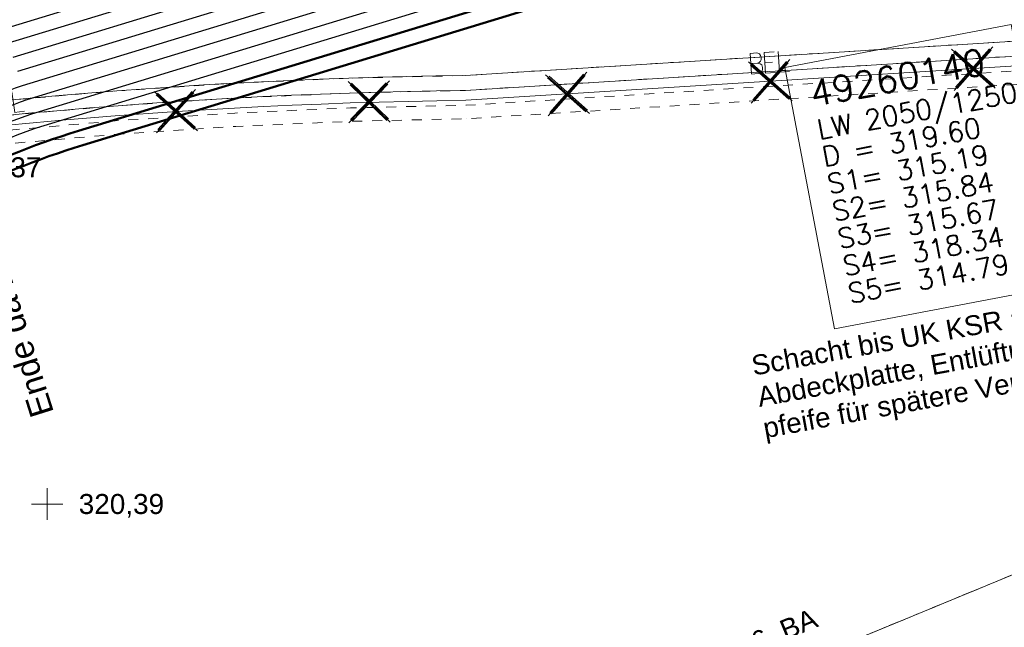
# Model space of a CAD drawing. Header units: metres. Extents: x -502 to 161, y -108 to 174.
# Tile 648 of 776: x -92.81 to -82.9, y 72.51 to 78.62. Entities that reach past the tile are written whole.
import ezdxf

# ---------------------------------------------------------------- set-up
doc = ezdxf.new("R2010")
doc.units = ezdxf.units.M
doc.header["$LTSCALE"] = 0.1
for name, pattern in [('140', [2.075, 0.75, -0.175, 0.75, -0.175, 0.05, -0.175]), ('2-1', [0.17, 0.06, -0.025, 0.06, -0.025]), ('3', [0.27, 0.1, -0.035, 0.1, -0.035]), ('39', [0.2375, 0.2, -0.0375])]:
    doc.linetypes.add(name, pattern=pattern)
for name, color, linetype in [('BRI31-005.06-5f07-Koordinierung Lageplan 4. BA ZOB Fernbusbahnh', 7, 'Continuous'), ('BRI31-005.07-5f08-Koordinierung Lageplan 4. BA Radstation - Seeterrasse 2023-05-31', 7, 'Continuous'), ('BRI32-005.03-5f06-Koordinierung Schemaplan 4 BA ZOB Teilbereich 2 Ost - Bahnhofsallee 2023-01-21', 7, 'Continuous')]:
    doc.layers.add(name, color=color, linetype=linetype)
doc.styles.add('Arial', font='arial.ttf')
doc.styles.add('Txt', font='txt_____.ttf')

# ---------------------------------------------------------------- blocks, each defined once
blk = doc.blocks.new('10011')
at = {"color": 190, "linetype": 'Continuous', "lineweight": 13, "true_color": 0x7f00ff, "transparency": 33554687}
for p, q in [((4.302568, 0.608018), (4.469535, 0.6081)), ((4.302568, 0.608018), (4.304235, 0.088154)), ((4.655568, 0.608018), (4.907582, 0.608142)), ((4.655568, 0.608018), (4.657235, 0.088154)), ((5.008568, 0.608018), (5.010235, 0.088154)), ((4.302693, 0.352595), (4.469661, 0.352677)), ((4.655694, 0.352595), (4.847467, 0.352689)), ((4.302824, 0.088154), (4.469791, 0.088236)), ((4.655824, 0.088154), (4.907837, 0.088278)), ((5.008823, 0.088154), (5.260838, 0.088278))]:
    blk.add_line(p, q, dxfattribs=at)
at = {"color": 190, "linetype": 'Continuous', "lineweight": 13, "true_color": 0x7f00ff, "transparency": 33554687, "flags": 128}
blk.add_lwpolyline([(4.469535, 0.6081), (4.530396, 0.585559), (4.557445, 0.540477), (4.569467, 0.480368), (4.566462, 0.43228), (4.546926, 0.393209), (4.513866, 0.367663), (4.469661, 0.352677), (4.531898, 0.330094), (4.573975, 0.298537), (4.585997, 0.238428), (4.581489, 0.182827), (4.567964, 0.136242), (4.52739, 0.103182), (4.469791, 0.088236)], dxfattribs=at)
blk = doc.blocks.new('1016')
at = {"color": 7, "linetype": 'Continuous', "lineweight": 9, "transparency": 33554687}
for p, q in [((0.703072, 0.277444), (1.257444, -0.276928)), ((1.257444, 0.277444), (0.703072, -0.276928))]:
    blk.add_line(p, q, dxfattribs=at)
at = {"color": 2, "linetype": 'Continuous', "lineweight": 20, "true_color": 0xffff00, "transparency": 33554687}
for p, q in [((1.212401, 0.25319), (0.727326, -0.231885)), ((0.727326, 0.232401), (1.212401, -0.252674)), ((0.748114, 0.25319), (1.23319, -0.231885)), ((1.23319, 0.232401), (0.748114, -0.252674))]:
    blk.add_line(p, q, dxfattribs=at)

msp = doc.modelspace()

# ---------------------------------------------------------------- linework, layer by layer
at = {"layer": 'BRI31-005.06-5f07-Koordinierung Lageplan 4. BA ZOB Fernbusbahnh', "color": 7, "linetype": 'Continuous', "lineweight": 13, "transparency": 33554687, "flags": 128}
for points in [[(-337.0532, -53.9064), (-337.0532, -53.9064, 0.024076), (-333.1238, -51.3598), (-333.1238, -51.3598, -0.090571), (-316.4479, -43.4613, 0.047347), (-281.8414, -30.5866), (-279.0774, -29.2177, 0.045809), (-264.2236, -20.0711), (-198.5943, 29.1583, -0.054812), (-181.5862, 39.2166), (-181.5862, 39.2166, -0.038475), (-159.1772, 47.3364), (-159.1772, 47.3364, 0.039395), (-137.757, 55.1407), (-137.1917, 55.4002), (-137.1917, 55.4002, 0.064343), (-127.4456, 61.5203), (-127.4456, 61.5203), (-122.5713, 65.5358, -0.170872), (-88.3305, 78.0588), (-82.2819, 78.4363), (-80.567, 79.7085), (-70.9803, 86.8206), (-68.5554, 87.6664)], [(-279.0108, -29.3521, 0.045809), (-264.1336, -20.1911), (-198.5043, 29.0383), (-198.5043, 29.0383, -0.054812), (-181.5244, 39.0799), (-181.5244, 39.0799, -0.038475), (-159.1371, 47.1919), (-159.1371, 47.1919, 0.039395), (-137.6945, 55.0043), (-137.6945, 55.0043), (-137.129, 55.2639, 0.064344), (-127.3502, 61.4045), (-122.476, 65.42), (-122.476, 65.42, -0.17089), (-88.3249, 77.9089), (-88.3249, 77.9089), (-82.2282, 78.2893), (-80.4776, 79.5881), (-70.9093, 86.6865), (-68.5609, 87.5056)]]:
    msp.add_lwpolyline(points, format="xyb", dxfattribs=at)
at = {"layer": 'BRI31-005.07-5f08-Koordinierung Lageplan 4. BA Radstation - Seeterrasse 2023-05-31', "color": 3, "linetype": 'Continuous', "lineweight": 30, "true_color": 0x00ff00, "transparency": 33554687}
for p, q in [((-78.8243, 82.8387), (-92.9774, 78.5256)), ((-78.8243, 82.8387), (-92.9774, 78.5256)), ((-78.7603, 82.7014), (-92.9305, 78.3831)), ((-78.7603, 82.7014), (-92.9305, 78.3831)), ((-78.6963, 82.5641), (-92.8836, 78.2405)), ((-78.6963, 82.5641), (-92.8836, 78.2405)), ((-78.6323, 82.4268), (-92.8366, 78.098)), ((-78.6323, 82.4268), (-92.8366, 78.098))]:
    msp.add_line(p, q, dxfattribs=at)
at = {"layer": 'BRI31-005.07-5f08-Koordinierung Lageplan 4. BA Radstation - Seeterrasse 2023-05-31', "color": 7, "linetype": '39', "lineweight": 13, "transparency": 33554687}
msp.add_line((-112.7156, 60.6993), (-76.2186, 75.7613), dxfattribs=at)
msp.add_line((-112.7156, 60.6993), (-76.2186, 75.7613), dxfattribs=at)
at = {"layer": 'BRI31-005.07-5f08-Koordinierung Lageplan 4. BA Radstation - Seeterrasse 2023-05-31', "color": 7, "linetype": 'Continuous', "lineweight": 13, "transparency": 33554687}
for p, q in [((-92.5363, 73.9074), (-92.5363, 73.5899)), ((-92.5363, 73.9074), (-92.5363, 73.5899)), ((-92.695, 73.7487), (-92.3775, 73.7487)), ((-92.695, 73.7487), (-92.3775, 73.7487))]:
    msp.add_line(p, q, dxfattribs=at)
at = {"layer": 'BRI31-005.07-5f08-Koordinierung Lageplan 4. BA Radstation - Seeterrasse 2023-05-31', "color": 7, "linetype": '2-1', "lineweight": 13, "transparency": 33554687, "flags": 128}
for points in [[(-337.0532, -53.9064), (-337.0532, -53.9064, 0.024076), (-333.1238, -51.3598), (-333.1238, -51.3598, -0.090571), (-316.4479, -43.4613, 0.047347), (-281.8414, -30.5866), (-279.0774, -29.2177, 0.045809), (-264.2236, -20.0711), (-198.5943, 29.1583, -0.054812), (-181.5862, 39.2166), (-181.5862, 39.2166, -0.038475), (-159.1772, 47.3364), (-159.1772, 47.3364, 0.039395), (-137.757, 55.1407), (-137.1917, 55.4002), (-137.1917, 55.4002, 0.064343), (-127.4456, 61.5203), (-127.4456, 61.5203), (-122.5713, 65.5358, -0.170872), (-88.3305, 78.0588), (-82.2819, 78.4363), (-80.567, 79.7085), (-70.9803, 86.8206), (-68.5554, 87.6664)], [(-337.0532, -53.9064), (-337.0532, -53.9064, 0.024076), (-333.1238, -51.3598), (-333.1238, -51.3598, -0.090571), (-316.4479, -43.4613, 0.047347), (-281.8414, -30.5866), (-279.0774, -29.2177, 0.045809), (-264.2236, -20.0711), (-198.5943, 29.1583, -0.054812), (-181.5862, 39.2166), (-181.5862, 39.2166, -0.038475), (-159.1772, 47.3364), (-159.1772, 47.3364, 0.039395), (-137.757, 55.1407), (-137.1917, 55.4002), (-137.1917, 55.4002, 0.064343), (-127.4456, 61.5203), (-127.4456, 61.5203), (-122.5713, 65.5358, -0.170872), (-88.3305, 78.0588), (-82.2819, 78.4363), (-80.567, 79.7085), (-70.9803, 86.8206), (-68.5554, 87.6664)], [(-336.9777, -54.036), (-336.9777, -54.036, 0.024076), (-333.0362, -51.4817), (-333.0362, -51.4817, -0.090571), (-316.4091, -43.6062), (-316.4091, -43.6062, 0.047348), (-281.7755, -30.7213), (-281.7755, -30.7213), (-279.0108, -29.3521, 0.045809), (-264.1336, -20.1911), (-198.5043, 29.0383), (-198.5043, 29.0383, -0.054812), (-181.5244, 39.0799), (-181.5244, 39.0799, -0.038475), (-159.1371, 47.1919), (-159.1371, 47.1919, 0.039395), (-137.6945, 55.0043), (-137.6945, 55.0043), (-137.129, 55.2639, 0.064344), (-127.3502, 61.4045), (-122.476, 65.42), (-122.476, 65.42, -0.17089), (-88.3249, 77.9089), (-88.3249, 77.9089), (-82.2282, 78.2893), (-80.4776, 79.5881), (-70.9093, 86.6865), (-68.5609, 87.5056)], [(-336.9777, -54.036), (-336.9777, -54.036, 0.024076), (-333.0362, -51.4817), (-333.0362, -51.4817, -0.090571), (-316.4091, -43.6062), (-316.4091, -43.6062, 0.047348), (-281.7755, -30.7213), (-281.7755, -30.7213), (-279.0108, -29.3521, 0.045809), (-264.1336, -20.1911), (-198.5043, 29.0383), (-198.5043, 29.0383, -0.054812), (-181.5244, 39.0799), (-181.5244, 39.0799, -0.038475), (-159.1371, 47.1919), (-159.1371, 47.1919, 0.039395), (-137.6945, 55.0043), (-137.6945, 55.0043), (-137.129, 55.2639, 0.064344), (-127.3502, 61.4045), (-122.476, 65.42), (-122.476, 65.42, -0.17089), (-88.3249, 77.9089), (-88.3249, 77.9089), (-82.2282, 78.2893), (-80.4776, 79.5881), (-70.9093, 86.6865), (-68.5609, 87.5056)], [(-181.4069, 38.82), (-181.4069, 38.82, -0.038472), (-159.0626, 46.9165), (-159.0626, 46.9165), (-159.0626, 46.9165, 0.039399), (-137.5757, 54.7451), (-137.5757, 54.7451), (-137.0098, 55.0048), (-137.0098, 55.0048, 0.064354), (-127.1676, 61.1855), (-127.1676, 61.1855), (-122.2946, 65.1999), (-122.2946, 65.1999, -0.170924), (-88.3143, 77.6238), (-88.3143, 77.6238), (-82.2992, 77.9991)], [(-181.4069, 38.82), (-181.4069, 38.82, -0.038472), (-159.0626, 46.9165), (-159.0626, 46.9165), (-159.0626, 46.9165, 0.039399), (-137.5757, 54.7451), (-137.5757, 54.7451), (-137.0098, 55.0048), (-137.0098, 55.0048, 0.064354), (-127.1676, 61.1855), (-127.1676, 61.1855), (-122.2946, 65.1999), (-122.2946, 65.1999, -0.170924), (-88.3143, 77.6238), (-88.3143, 77.6238), (-82.2992, 77.9991)]]:
    msp.add_lwpolyline(points, format="xyb", dxfattribs=at)
at = {"layer": 'BRI31-005.07-5f08-Koordinierung Lageplan 4. BA Radstation - Seeterrasse 2023-05-31', "color": 255, "linetype": 'Continuous', "lineweight": 9, "transparency": 33554687, "flags": 128}
msp.add_lwpolyline([(-67.8473, 87.0913), (-68.5646, 87.3984), (-70.8619, 86.5971), (-80.418, 79.5077), (-82.1924, 78.1914), (-88.3211, 77.8089, 0.170942), (-122.4189, 65.3375), (-127.2914, 61.3235), (-127.2914, 61.3235, -0.064309), (-137.087, 55.1731), (-137.087, 55.1731), (-137.6528, 54.9135), (-137.6528, 54.9135, -0.039396), (-159.1106, 47.0954), (-159.1106, 47.0954, 0.038849), (-181.6942, 38.8932)], format="xyb", dxfattribs=at)
msp.add_lwpolyline([(-67.8473, 87.0913), (-68.5646, 87.3984), (-70.8619, 86.5971), (-80.418, 79.5077), (-82.1924, 78.1914), (-88.3211, 77.8089, 0.170942), (-122.4189, 65.3375), (-127.2914, 61.3235), (-127.2914, 61.3235, -0.064309), (-137.087, 55.1731), (-137.087, 55.1731), (-137.6528, 54.9135), (-137.6528, 54.9135, -0.039396), (-159.1106, 47.0954), (-159.1106, 47.0954, 0.038849), (-181.6942, 38.8932)], format="xyb", dxfattribs=at)
at = {"layer": 'BRI31-005.07-5f08-Koordinierung Lageplan 4. BA Radstation - Seeterrasse 2023-05-31', "color": 190, "linetype": '3', "lineweight": 13, "true_color": 0x7f00ff, "transparency": 33554687, "flags": 128}
msp.add_lwpolyline([(-181.4626, 38.9432), (-181.4626, 38.9432, -0.038479), (-159.0944, 47.048), (-159.0944, 47.048, 0.039391), (-137.632, 54.868), (-137.0663, 55.1276), (-137.0663, 55.1276, 0.06431), (-127.2596, 61.2849), (-127.2596, 61.2849), (-122.3806, 65.3043), (-122.3806, 65.3043, -0.170908), (-88.3193, 77.7589), (-88.3193, 77.7589), (-82.1746, 78.1424), (-80.3883, 79.4676), (-70.8383, 86.5524), (-68.5665, 87.3448), (-67.867, 87.0454)], format="xyb", dxfattribs=at)
msp.add_lwpolyline([(-181.4626, 38.9432), (-181.4626, 38.9432, -0.038479), (-159.0944, 47.048), (-159.0944, 47.048, 0.039391), (-137.632, 54.868), (-137.0663, 55.1276), (-137.0663, 55.1276, 0.06431), (-127.2596, 61.2849), (-127.2596, 61.2849), (-122.3806, 65.3043), (-122.3806, 65.3043, -0.170908), (-88.3193, 77.7589), (-88.3193, 77.7589), (-82.1746, 78.1424), (-80.3883, 79.4676), (-70.8383, 86.5524), (-68.5665, 87.3448), (-67.867, 87.0454)], format="xyb", dxfattribs=at)
at = {"layer": 'BRI31-005.07-5f08-Koordinierung Lageplan 4. BA Radstation - Seeterrasse 2023-05-31', "color": 1, "linetype": 'Continuous', "lineweight": 50, "true_color": 0xff0000, "transparency": 33554687, "flags": 128}
for points in [[(-77.8949, 81.8674), (-92.2216, 77.5014), (-92.2216, 77.5014, 0.044397), (-93.5699, 76.9557), (-93.5699, 76.9557)], [(-77.8949, 81.8674), (-92.2216, 77.5014), (-92.2216, 77.5014, 0.044397), (-93.5699, 76.9557), (-93.5699, 76.9557)], [(-77.8654, 81.7196), (-92.1778, 77.3579, 0.044572), (-93.5065, 76.8196)], [(-77.8654, 81.7196), (-92.1778, 77.3579, 0.044572), (-93.5065, 76.8196)]]:
    msp.add_lwpolyline(points, format="xyb", dxfattribs=at)
at = {"layer": 'BRI31-005.07-5f08-Koordinierung Lageplan 4. BA Radstation - Seeterrasse 2023-05-31', "color": 3, "linetype": 'Continuous', "lineweight": 30, "true_color": 0x00ff00, "transparency": 33554687, "flags": 128}
for points in [[(-63.4873, -2.0057), (-67.2644, 16.7548), (-67.2644, 16.7548, 0.051902), (-67.7629, 18.3511), (-67.7629, 18.3511), (-68.0808, 19.0186), (-71.6798, 23.2376), (-71.9513, 24.7074), (-71.9513, 24.7074, -0.064346), (-72.1344, 28.0859), (-72.1344, 28.0859), (-72.1344, 28.0859, 0.039055), (-72.1406, 29.7705), (-72.1406, 29.7705, -0.03959), (-72.1457, 31.7153, 0.03959), (-72.1506, 33.5652), (-72.373, 36.2791, 0.02882), (-72.5986, 37.8875), (-76.916, 59.5176, 0.036243), (-79.0826, 67.3622), (-77.6738, 71.515), (-79.5754, 81.0645), (-80.5193, 81.6949), (-92.7897, 77.9555)], [(-63.4873, -2.0057), (-67.2644, 16.7548), (-67.2644, 16.7548, 0.051902), (-67.7629, 18.3511), (-67.7629, 18.3511), (-68.0808, 19.0186), (-71.6798, 23.2376), (-71.9513, 24.7074), (-71.9513, 24.7074, -0.064346), (-72.1344, 28.0859), (-72.1344, 28.0859), (-72.1344, 28.0859, 0.039055), (-72.1406, 29.7705), (-72.1406, 29.7705, -0.03959), (-72.1457, 31.7153, 0.03959), (-72.1506, 33.5652), (-72.373, 36.2791, 0.02882), (-72.5986, 37.8875), (-76.916, 59.5176, 0.036243), (-79.0826, 67.3622), (-77.6738, 71.515), (-79.5754, 81.0645), (-80.5193, 81.6949), (-92.7897, 77.9555)], [(-72.7457, 37.8581), (-77.062, 59.4828), (-77.062, 59.4828, 0.036501), (-79.2414, 67.361), (-79.2414, 67.361), (-77.8288, 71.5251), (-79.7104, 80.9743), (-80.5435, 81.5307), (-92.7427, 77.8131)], [(-72.7457, 37.8581), (-77.062, 59.4828), (-77.062, 59.4828, 0.036501), (-79.2414, 67.361), (-79.2414, 67.361), (-77.8288, 71.5251), (-79.7104, 80.9743), (-80.5435, 81.5307), (-92.7427, 77.8131)], [(-72.8928, 37.8288), (-77.2102, 59.4589), (-77.2102, 59.4589, 0.03671), (-79.4002, 67.3597), (-79.4002, 67.3597), (-77.9838, 71.5352), (-79.8454, 80.8841), (-80.5677, 81.3665), (-92.6956, 77.6706)], [(-72.8928, 37.8288), (-77.2102, 59.4589), (-77.2102, 59.4589, 0.03671), (-79.4002, 67.3597), (-79.4002, 67.3597), (-77.9838, 71.5352), (-79.8454, 80.8841), (-80.5677, 81.3665), (-92.6956, 77.6706)], [(-63.9334, -2.0701), (-67.7056, 16.6659), (-67.7056, 16.6659, 0.051336), (-68.1692, 18.1576), (-68.1692, 18.1576), (-68.4616, 18.7716), (-72.1004, 23.0373), (-72.3938, 24.6256), (-72.3938, 24.6256, -0.064346), (-72.5832, 28.1193), (-72.5832, 28.1193, 0.039055), (-72.5891, 29.7337, -0.03959), (-72.5944, 31.7497), (-72.5944, 31.7497, 0.03959), (-72.5991, 33.5284), (-72.5991, 33.5284), (-72.8215, 36.2424, 0.02882), (-73.0399, 37.7994), (-77.3573, 59.4296, 0.036944), (-79.5591, 67.3583), (-78.1387, 71.5453), (-79.9804, 80.7939), (-80.5919, 81.2023), (-92.6486, 77.5281)], [(-63.9334, -2.0701), (-67.7056, 16.6659), (-67.7056, 16.6659, 0.051336), (-68.1692, 18.1576), (-68.1692, 18.1576), (-68.4616, 18.7716), (-72.1004, 23.0373), (-72.3938, 24.6256), (-72.3938, 24.6256, -0.064346), (-72.5832, 28.1193), (-72.5832, 28.1193, 0.039055), (-72.5891, 29.7337, -0.03959), (-72.5944, 31.7497), (-72.5944, 31.7497, 0.03959), (-72.5991, 33.5284), (-72.5991, 33.5284), (-72.8215, 36.2424, 0.02882), (-73.0399, 37.7994), (-77.3573, 59.4296, 0.036944), (-79.5591, 67.3583), (-78.1387, 71.5453), (-79.9804, 80.7939), (-80.5919, 81.2023), (-92.6486, 77.5281)], [(-92.7897, 77.9555, 0.065818), (-94.8452, 76.9048, -0.064852), (-97.7826, 75.3961)], [(-92.7897, 77.9555, 0.065818), (-94.8452, 76.9048, -0.064852), (-97.7826, 75.3961)], [(-92.7427, 77.8131, 0.06572), (-94.76, 76.7813, -0.064852), (-97.7319, 75.2549)], [(-92.7427, 77.8131, 0.06572), (-94.76, 76.7813, -0.064852), (-97.7319, 75.2549)], [(-92.6956, 77.6706), (-92.6956, 77.6706, 0.065619), (-94.6748, 76.6578), (-94.6748, 76.6578, -0.064852), (-97.6812, 75.1138)], [(-92.6956, 77.6706), (-92.6956, 77.6706, 0.065619), (-94.6748, 76.6578), (-94.6748, 76.6578, -0.064852), (-97.6812, 75.1138)], [(-92.6486, 77.5281), (-92.6486, 77.5281, 0.065515), (-94.5896, 76.5344), (-94.5896, 76.5344), (-94.5896, 76.5344, -0.064852), (-97.6305, 74.9726), (-97.6305, 74.9726)], [(-92.6486, 77.5281), (-92.6486, 77.5281, 0.065515), (-94.5896, 76.5344), (-94.5896, 76.5344), (-94.5896, 76.5344, -0.064852), (-97.6305, 74.9726), (-97.6305, 74.9726)]]:
    msp.add_lwpolyline(points, format="xyb", dxfattribs=at)
at = {"layer": 'BRI31-005.07-5f08-Koordinierung Lageplan 4. BA Radstation - Seeterrasse 2023-05-31', "color": 7, "linetype": 'Continuous', "lineweight": 13, "transparency": 33554687, "flags": 128}
for points in [[(-85.1114, 78.1393), (-82.832, 78.5715), (-82.3339, 75.9443), (-84.6132, 75.5121), (-85.1114, 78.1393)], [(-85.1114, 78.1393), (-82.832, 78.5715), (-82.3339, 75.9443), (-84.6132, 75.5121), (-85.1114, 78.1393)], [(-112.4867, 60.1447), (-75.9897, 75.2067), (-76.2186, 75.7613), (-112.7156, 60.6993)], [(-112.4867, 60.1447), (-75.9897, 75.2067), (-76.2186, 75.7613), (-112.7156, 60.6993)]]:
    msp.add_lwpolyline(points, dxfattribs=at)
at = {"layer": 'BRI31-005.07-5f08-Koordinierung Lageplan 4. BA Radstation - Seeterrasse 2023-05-31', "color": 7, "linetype": 'Continuous', "lineweight": 20, "transparency": 33554687, "flags": 128}
msp.add_lwpolyline([(-85.1114, 78.1393), (-82.832, 78.5715), (-82.3339, 75.9443), (-84.6132, 75.5121), (-85.1114, 78.1393)], dxfattribs=at)
msp.add_lwpolyline([(-85.1114, 78.1393), (-82.832, 78.5715), (-82.3339, 75.9443), (-84.6132, 75.5121), (-85.1114, 78.1393)], dxfattribs=at)
at = {"layer": 'BRI31-005.07-5f08-Koordinierung Lageplan 4. BA Radstation - Seeterrasse 2023-05-31', "color": 7, "linetype": '140', "lineweight": 13, "transparency": 33554687, "flags": 128}
msp.add_lwpolyline([(-112.4867, 60.1447), (-75.9897, 75.2067), (-76.2186, 75.7613), (-112.7156, 60.6993)], dxfattribs=at)
msp.add_lwpolyline([(-112.4867, 60.1447), (-75.9897, 75.2067), (-76.2186, 75.7613), (-112.7156, 60.6993)], dxfattribs=at)
at = {"layer": 'BRI31-005.07-5f08-Koordinierung Lageplan 4. BA Radstation - Seeterrasse 2023-05-31', "color": 2, "linetype": 'Continuous', "true_color": 0xffff00, "transparency": 33554687}
for points in [[(-74.9855, 76.5587), (-75.4767, 76.4653), (-90.8015, 159.6937), (-91.2927, 159.6003)], [(-74.9855, 76.5587), (-75.4767, 76.4653), (-90.8015, 159.6937), (-91.2927, 159.6003)], [(-83.2753, 62.4941), (-83.0161, 62.3432), (-76.0038, 74.9865), (-75.7445, 74.8355)], [(-83.2753, 62.4941), (-83.0161, 62.3432), (-76.0038, 74.9865), (-75.7445, 74.8355)], [(-83.2753, 62.4941), (-83.0161, 62.3432), (-76.0038, 74.9865), (-75.7445, 74.8355)], [(-83.2753, 62.4941), (-83.0161, 62.3432), (-76.0038, 74.9865), (-75.7445, 74.8355)]]:
    msp.add_solid(points, dxfattribs=at)
at = {"layer": 'BRI32-005.03-5f06-Koordinierung Schemaplan 4 BA ZOB Teilbereich 2 Ost - Bahnhofsallee 2023-01-21', "color": 3, "linetype": 'Continuous', "lineweight": 30, "true_color": 0x00ff00, "transparency": 33554687, "flags": 128}
for points in [[(-63.4873, -2.0057), (-67.2644, 16.7548), (-67.2644, 16.7548, 0.051902), (-67.7629, 18.3511), (-67.7629, 18.3511), (-68.0808, 19.0186), (-71.6798, 23.2376), (-71.9513, 24.7074), (-71.9513, 24.7074, -0.064346), (-72.1344, 28.0859), (-72.1344, 28.0859), (-72.1344, 28.0859, 0.039055), (-72.1406, 29.7705), (-72.1406, 29.7705, -0.03959), (-72.1457, 31.7153, 0.03959), (-72.1506, 33.5652), (-72.373, 36.2791, 0.02882), (-72.5986, 37.8875), (-76.916, 59.5176, 0.036243), (-79.0826, 67.3622), (-77.6738, 71.515), (-79.5754, 81.0645), (-80.5193, 81.6949), (-92.7897, 77.9555)], [(-72.7457, 37.8581), (-77.062, 59.4828), (-77.062, 59.4828, 0.036501), (-79.2414, 67.361), (-79.2414, 67.361), (-77.8288, 71.5251), (-79.7104, 80.9743), (-80.5435, 81.5307), (-92.7427, 77.8131)], [(-72.8928, 37.8288), (-77.2102, 59.4589), (-77.2102, 59.4589, 0.03671), (-79.4002, 67.3597), (-79.4002, 67.3597), (-77.9838, 71.5352), (-79.8454, 80.8841), (-80.5677, 81.3665), (-92.6956, 77.6706)], [(-63.9334, -2.0701), (-67.7056, 16.6659), (-67.7056, 16.6659, 0.051336), (-68.1692, 18.1576), (-68.1692, 18.1576), (-68.4616, 18.7716), (-72.1004, 23.0373), (-72.3938, 24.6256), (-72.3938, 24.6256, -0.064346), (-72.5832, 28.1193), (-72.5832, 28.1193, 0.039055), (-72.5891, 29.7337, -0.03959), (-72.5944, 31.7497), (-72.5944, 31.7497, 0.03959), (-72.5991, 33.5284), (-72.5991, 33.5284), (-72.8215, 36.2424, 0.02882), (-73.0399, 37.7994), (-77.3573, 59.4296, 0.036944), (-79.5591, 67.3583), (-78.1387, 71.5453), (-79.9804, 80.7939), (-80.5919, 81.2023), (-92.6486, 77.5281)]]:
    msp.add_lwpolyline(points, format="xyb", dxfattribs=at)

# ---------------------------------------------------------------- block references
at = {"layer": 'BRI31-005.07-5f08-Koordinierung Lageplan 4. BA Radstation - Seeterrasse 2023-05-31', "color": 7, "transparency": 33554687}
for name, p, xscale, yscale, zscale, rotation in [('10011', (-87.1621, 77.9313), 0.4000000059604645, 0.4000000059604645, 0.4000000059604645, 3.571042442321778), ('10011', (-87.1621, 77.9313), 0.4000000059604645, 0.4000000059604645, 0.4000000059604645, 3.571042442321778), ('1016', (-82.4801, 78.1734), 0.75, 0.75, 0.75, 183.5710372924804), ('1016', (-82.4801, 78.1734), 0.75, 0.75, 0.75, 183.5710372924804), ('1016', (-84.523, 78.0459), 0.75, 0.75, 0.75, 183.5710372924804), ('1016', (-84.523, 78.0459), 0.75, 0.75, 0.75, 183.5710372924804), ('1016', (-88.5599, 77.8055), 0.75, 0.75, 0.75, 180.9395782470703), ('1016', (-88.5599, 77.8055), 0.75, 0.75, 0.75, 180.9395782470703), ('1016', (-86.5659, 77.9184), 0.75, 0.75, 0.75, 183.5710372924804), ('1016', (-86.5659, 77.9184), 0.75, 0.75, 0.75, 183.5710372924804), ('10011', (-94.8455, 77.3893), 0.4000000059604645, 0.4000000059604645, 0.4000000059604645, 7.544356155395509), ('10011', (-94.8455, 77.3893), 0.4000000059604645, 0.4000000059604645, 0.4000000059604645, 7.544356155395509), ('1016', (-90.5065, 77.7389), 0.75, 0.75, 0.75, 182.9817855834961), ('1016', (-90.5065, 77.7389), 0.75, 0.75, 0.75, 182.9817855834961)]:
    msp.add_blockref(name, p, dxfattribs=dict(at, xscale=xscale, yscale=yscale, zscale=zscale, rotation=rotation))

# ---------------------------------------------------------------- texts
at = {"layer": 'BRI31-005.07-5f08-Koordinierung Lageplan 4. BA Radstation - Seeterrasse 2023-05-31', "color": 7, "transparency": 33554687, "attachment_point": 1, "rotation": 10.737, "line_spacing_factor": 0.25, "style": 'Txt'}
for s, insert, char_height in [('49260140', (-84.8777, 77.9987), 0.26), ('49260140', (-84.8777, 77.9987), 0.26), ('LW 2050/1250', (-84.8043, 77.6116), 0.2), ('LW 2050/1250', (-84.8043, 77.6116), 0.2), ('D = 319.60', (-84.7521, 77.3365), 0.2), ('D = 319.60', (-84.7521, 77.3365), 0.2), ('S1= 315.19', (-84.6999, 77.0614), 0.2), ('S1= 315.19', (-84.6999, 77.0614), 0.2), ('S2= 315.84', (-84.6478, 76.7863), 0.2), ('S2= 315.84', (-84.6478, 76.7863), 0.2), ('S3= 315.67', (-84.5956, 76.5112), 0.2), ('S3= 315.67', (-84.5956, 76.5112), 0.2), ('S4= 318.34', (-84.5434, 76.2361), 0.2), ('S4= 318.34', (-84.5434, 76.2361), 0.2), ('S5= 314.79', (-84.4913, 75.961), 0.2), ('S5= 314.79', (-84.4913, 75.961), 0.2)]:
    msp.add_mtext(s, dxfattribs=dict(at, insert=insert, char_height=char_height))
at = {"layer": 'BRI31-005.07-5f08-Koordinierung Lageplan 4. BA Radstation - Seeterrasse 2023-05-31', "color": 7, "transparency": 33554687, "char_height": 0.20119, "attachment_point": 1, "line_spacing_factor": 0.25, "style": 'Arial'}
for s, insert in [('320,37', (-93.4534, 77.2361)), ('320,37', (-93.4534, 77.2361)), ('320,39', (-92.2188, 73.8493)), ('320,39', (-92.2188, 73.8493))]:
    msp.add_mtext(s, dxfattribs=dict(at, insert=insert))
at = {"layer": 'BRI31-005.07-5f08-Koordinierung Lageplan 4. BA Radstation - Seeterrasse 2023-05-31', "color": 251, "true_color": 0x5b5b5b, "transparency": 33554687, "insert": (-92.6954, 74.598), "char_height": 0.24, "attachment_point": 1, "rotation": 107.5113, "line_spacing_factor": 0.25, "style": 'Arial'}
msp.add_mtext('Ende da 160', dxfattribs=at)
msp.add_mtext('Ende da 160', dxfattribs=at)
at = {"layer": 'BRI31-005.07-5f08-Koordinierung Lageplan 4. BA Radstation - Seeterrasse 2023-05-31', "color": 1, "true_color": 0xff0000, "transparency": 33554687, "char_height": 0.2, "attachment_point": 1, "line_spacing_factor": 0.25, "style": 'Arial'}
for s, insert, rotation in [('Schacht bis UK KSR abbrechen', (-85.4617, 75.236), 10.39905), ('Schacht bis UK KSR abbrechen', (-85.4617, 75.236), 10.39905), ('Abdeckplatte, Entlüftungs-', (-85.404, 74.9212), 10.39905), ('Abdeckplatte, Entlüftungs-', (-85.404, 74.9212), 10.39905), ('pfeife für spätere Verdämmung', (-85.3462, 74.6065), 10.39905), ('pfeife für spätere Verdämmung', (-85.3462, 74.6065), 10.39905), ('Kanal verdämmen im 6. BA', (-87.9832, 71.4065), 22.44015), ('Kanal verdämmen im 6. BA', (-87.9832, 71.4065), 22.44015)]:
    msp.add_mtext(s, dxfattribs=dict(at, insert=insert, rotation=rotation))

doc.saveas('drawing.dxf')
